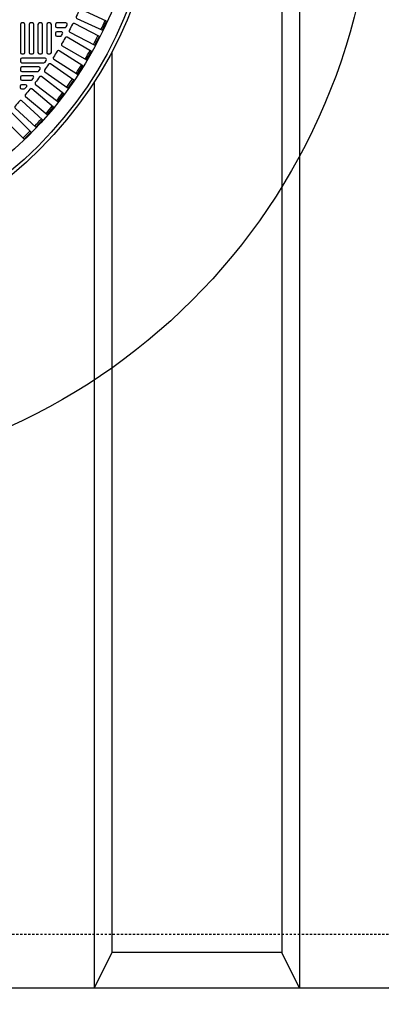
# Model space of a CAD drawing. Extents: x -169 to 7270, y -140 to 2984.
# Tile 460 of 656: x 1536 to 1556, y 1253 to 1308. Entities that reach past the tile are written whole.
import ezdxf

# ---------------------------------------------------------------- set-up
doc = ezdxf.new("R2010")
doc.units = 0
doc.header["$MEASUREMENT"] = 0
doc.linetypes.add('HIDDEN3', pattern=[0.1875, 0.125, -0.0625])
for name, color, linetype in [('TANK-ANCHOR', 4, 'CONTINUOUS'), ('TANK-MANHOLE-COVER-40', 2, 'CONTINUOUS'), ('TANK-MANHOLE-COVER-HATCH-40', 252, 'CONTINUOUS'), ('TANK-SLOPE', 3, 'CONTINUOUS'), ('TANK-UST', 5, 'CONTINUOUS'), ('TANK-UST-RIB', 7, 'CONTINUOUS')]:
    doc.layers.add(name, color=color, linetype=linetype)

msp = doc.modelspace()

# ---------------------------------------------------------------- linework, layer by layer
at = {"layer": 'TANK-ANCHOR'}
msp.add_lwpolyline([(1590, 1254.01839), (1410, 1254.01839), (1410, 1236.01839), (1590, 1236.01839)], close=True, dxfattribs=at)
at = {"layer": 'TANK-MANHOLE-COVER-40', "color": 4, "linetype": 'Continuous'}
msp.add_circle((1521.25755, 1317.00983), 22.63902, dxfattribs=at)
at = {"layer": 'TANK-MANHOLE-COVER-40', "color": 1, "linetype": 'Continuous'}
msp.add_circle((1521.25755, 1317.00983), 22.44094, dxfattribs=at)
at = {"layer": 'TANK-MANHOLE-COVER-40', "color": 2, "linetype": 'Continuous'}
msp.add_circle((1521.25755, 1317.00983), 21.65354, dxfattribs=at)
at = {"layer": 'TANK-MANHOLE-COVER-HATCH-40', "linetype": 'Continuous'}
for points in [[(1539.43002, 1308.75221, -0.00491171), (1539.26429, 1308.3968, 0.41709369), (1539.30205, 1308.29146), (1540.73018, 1307.62551), (1540.96312, 1308.12505), (1539.53499, 1308.791, 0.41709369), (1539.43002, 1308.75221)], [(1539.05253, 1307.9674, -0.00491171), (1538.87146, 1307.61956, 0.41709369), (1538.90458, 1307.51267), (1540.30231, 1306.78506), (1540.55681, 1307.27397), (1539.15909, 1308.00158, 0.41709369), (1539.05253, 1307.9674)], [(1538.64117, 1307.1998, -0.00491171), (1538.44509, 1306.86019, 0.41709369), (1538.47353, 1306.75196), (1539.83818, 1305.96407), (1540.11377, 1306.44141), (1538.74912, 1307.2293, 0.41709369), (1538.64117, 1307.1998)], [(1538.19672, 1306.45088, -0.00491171), (1537.98601, 1306.12014, 0.41709369), (1538.0097, 1306.01077), (1539.33869, 1305.16411), (1539.63484, 1305.62897), (1538.30585, 1306.47563, 0.41709369), (1538.19672, 1306.45088)], [(1537.72002, 1305.72205, -0.00491171), (1537.49509, 1305.40082, 0.41709369), (1537.51398, 1305.29052), (1538.80478, 1304.3867), (1539.12092, 1304.8382), (1537.83013, 1305.74202, 0.41709369), (1537.72002, 1305.72205)], [(1536.67358, 1304.33021, -0.00491171), (1536.42151, 1304.0298, 0.41709369), (1536.43072, 1303.91828), (1537.63783, 1302.90539), (1537.99212, 1303.32762), (1536.78501, 1304.34051, 0.41709369), (1536.67358, 1304.33021)], [(1535.50982, 1303.03486, -0.00491171), (1535.23252, 1302.75757, 0.41709369), (1535.23197, 1302.64567), (1536.34621, 1301.53143), (1536.73595, 1301.92117), (1535.62172, 1303.03541, 0.41709369), (1535.50982, 1303.03486)]]:
    msp.add_lwpolyline(points, format="xyb", dxfattribs=at)
at = {"layer": 'TANK-MANHOLE-COVER-HATCH-40', "linetype": 'Continuous', "flags": 128}
for points in [[(1536.21818, 1308.03345, 0.41421356), (1536.13944, 1307.95471), (1536.13944, 1306.37991, 0.41421356), (1536.21818, 1306.30117), (1536.31661, 1306.30117, 0.41421356), (1536.39535, 1306.37991), (1536.39535, 1307.95471, 0.41421356), (1536.31661, 1308.03345)], [(1536.71031, 1308.03345, 0.41421356), (1536.63157, 1307.95471), (1536.63157, 1306.37991, 0.41421356), (1536.71031, 1306.30117), (1536.80874, 1306.30117, 0.41421356), (1536.88748, 1306.37991), (1536.88748, 1307.95471, 0.41421356), (1536.80874, 1308.03345)], [(1537.20244, 1308.03345, 0.41421356), (1537.1237, 1307.95471), (1537.1237, 1306.37991, 0.41421356), (1537.20244, 1306.30117), (1537.30086, 1306.30117, 0.41421356), (1537.3796, 1306.37991), (1537.3796, 1307.95471, 0.41421356), (1537.30086, 1308.03345)], [(1537.69456, 1308.03345, 0.41421356), (1537.61582, 1307.95471), (1537.61582, 1306.37991, 0.41421356), (1537.69456, 1306.30117), (1537.79299, 1306.30117, 0.41421356), (1537.87173, 1306.37991), (1537.87173, 1307.95471, 0.41421356), (1537.79299, 1308.03345)]]:
    msp.add_lwpolyline(points, format="xyb", close=True, dxfattribs=at)
at = {"layer": 'TANK-MANHOLE-COVER-HATCH-40', "linetype": 'Continuous'}
for points in [[(1538.68468, 1308.03345), (1538.18669, 1308.03345), (1538.18669, 1308.03345, 0.41421356), (1538.10795, 1307.95471), (1538.10795, 1307.85629), (1538.10795, 1307.85629, 0.41421356), (1538.18669, 1307.77754), (1538.62786, 1307.77754, 0.26794919), (1538.69605, 1307.81691), (1538.75288, 1307.91534, 0.57735027)], [(1538.42675, 1307.54132), (1538.18669, 1307.54132), (1538.18669, 1307.54132, 0.41421356), (1538.10795, 1307.46258), (1538.10795, 1307.36416), (1538.10795, 1307.36416, 0.41421356), (1538.18669, 1307.28542), (1538.37194, 1307.28542, 0.27209959), (1538.44073, 1307.32585), (1538.49554, 1307.42427, 0.57220395)], [(1537.51819, 1306.06495), (1536.21818, 1306.06495), (1536.21818, 1306.06495, 0.41421356), (1536.13944, 1305.98621), (1536.13944, 1305.88778), (1536.13944, 1305.88778, 0.41421356), (1536.21818, 1305.80904), (1537.45142, 1305.80904, 0.24862232), (1537.51658, 1305.84358), (1537.58335, 1305.942, 0.60176538)], [(1537.17343, 1305.57282), (1536.21818, 1305.57282), (1536.21818, 1305.57282, 0.41421356), (1536.13944, 1305.49408), (1536.13944, 1305.39566), (1536.13944, 1305.39566, 0.41421356), (1536.21818, 1305.31691), (1537.10219, 1305.31691, 0.24054885), (1537.16597, 1305.34949), (1537.23721, 1305.44791, 0.61218964)], [(1536.80546, 1305.08069), (1536.21818, 1305.08069), (1536.21818, 1305.08069, 0.41421356), (1536.13944, 1305.00195), (1536.13944, 1304.90353), (1536.13944, 1304.90353, 0.41421356), (1536.21818, 1304.82479), (1536.72943, 1304.82479, 0.23232365), (1536.79175, 1304.8554), (1536.86777, 1304.95382, 0.62295027)], [(1537.21236, 1305.01521, -0.00491946), (1536.97326, 1304.70359, 0.41709369), (1536.98732, 1304.59258), (1538.23746, 1303.63331), (1538.573, 1304.07059), (1537.32236, 1305.03024, 0.41710279)], [(1536.21818, 1304.58857), (1536.21818, 1304.58857), (1536.41258, 1304.58857, -0.63408546), (1536.47333, 1304.45973), (1536.39216, 1304.3613, -0.2239262), (1536.33141, 1304.33266), (1536.21818, 1304.33266, -0.41421356), (1536.13944, 1304.4114), (1536.13944, 1304.4114), (1536.13944, 1304.50983, -0.41421356)], [(1535.84523, 1303.26889), (1537.00701, 1302.20432), (1537.37938, 1302.61069), (1536.2176, 1303.67527, 0.41709369), (1536.10583, 1303.66984, -0.00491171), (1535.8409, 1303.38071, 0.41709369)]]:
    msp.add_lwpolyline(points, format="xyb", close=True, dxfattribs=at)
for start, end in [(334.266426, 335.733574), (331.766426, 333.233574), (329.266426, 330.733574), (326.766426, 328.233574), (324.266426, 325.733574), (321.766426, 323.233574), (319.266426, 320.733574), (316.766426, 318.233574), (314.266426, 315.733574)]:
    msp.add_arc((1521.25755, 1317.00983), 21.52559, start, end, dxfattribs=at)
at = {"layer": 'TANK-SLOPE'}
msp.add_circle((1521.25755, 1317.00983), 34.63902, dxfattribs=at)
at = {"layer": 'TANK-UST', "color": 2, "linetype": 'HIDDEN3'}
msp.add_lwpolyline([(1911.25755, 1377.01839), (1915.76255, 1377.01839, -0.9539575), (1915.76255, 1257.01839), (1911.25755, 1257.01839), (1904.0002, 1257.01839), (1808.75, 1257.01839), (1709.73065, 1257.01839), (1484.73065, 1257.01839), (1480.23745, 1257.01839, -0.9539575), (1480.23745, 1377.01839), (1484.73065, 1377.01839), (1709.73065, 1377.01839), (1808.75, 1377.01839), (1904.0002, 1377.01839)], format="xyb", close=True, dxfattribs=at)
at = {"layer": 'TANK-UST'}
msp.add_lwpolyline([(1589.75755, 1254.01839), (1584.75755, 1254.01839), (1583.75755, 1256.01839), (1574.25755, 1256.01839), (1573.25755, 1254.01839), (1568.25755, 1254.01839), (1567.25755, 1256.01839), (1557.75755, 1256.01839), (1556.75755, 1254.01839), (1551.75755, 1254.01839), (1550.75755, 1256.01839), (1541.25755, 1256.01839), (1540.25755, 1254.01839), (1535.25755, 1254.01839), (1534.25755, 1256.01839), (1524.75755, 1256.01839), (1523.75755, 1254.01839), (1518.75755, 1254.01839), (1517.75755, 1256.01839), (1508.25755, 1256.01839), (1507.25755, 1254.01839), (1502.25755, 1254.01839), (1501.25755, 1256.01839), (1491.75755, 1256.01839)], dxfattribs=at)
at = {"layer": 'TANK-UST-RIB'}
for p, q in [((1551.75755, 1380.01839), (1551.75755, 1254.01839)), ((1550.75755, 1378.01839), (1550.75755, 1256.01839)), ((1541.25755, 1306.4106), (1541.25755, 1256.01839)), ((1540.25755, 1304.70883), (1540.25755, 1254.01839))]:
    msp.add_line(p, q, dxfattribs=at)

doc.saveas('drawing.dxf')
